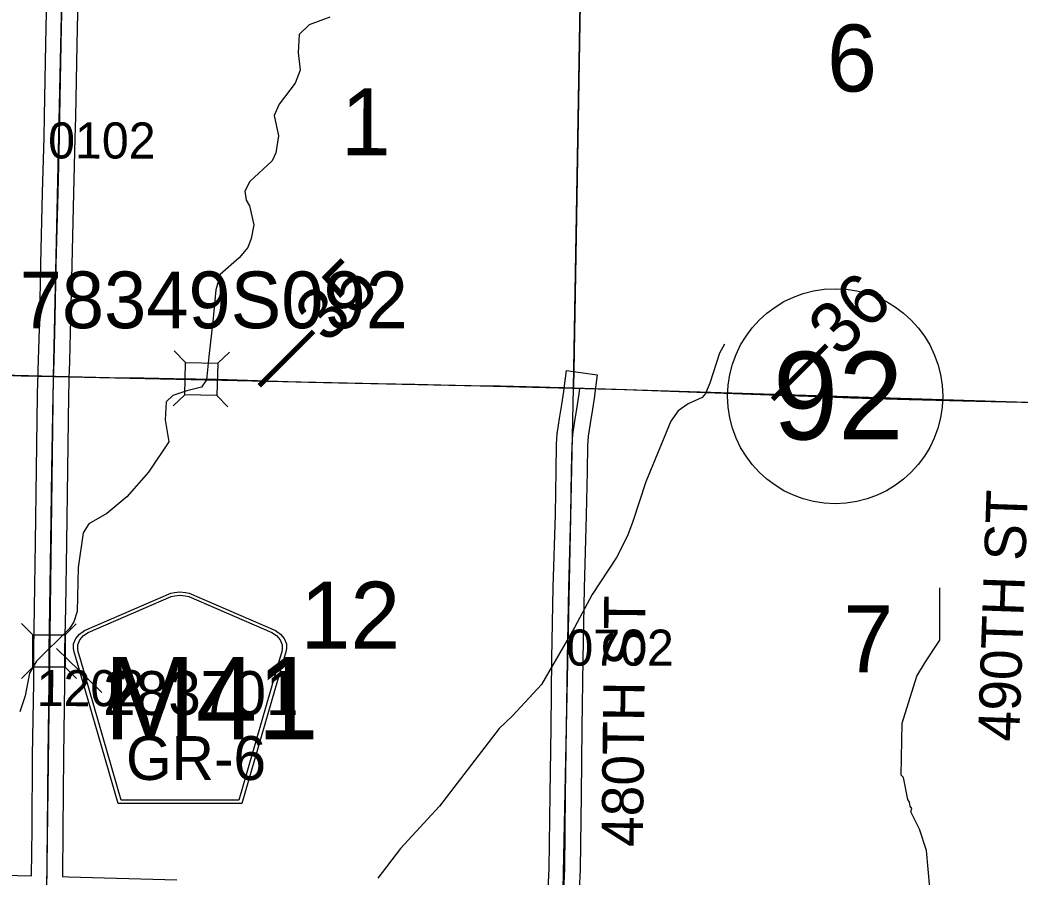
# Model space of a CAD drawing. Extents: x -132.8 to -73.3, y -60 to -26.
# Drawn here: x -93.236 to -91.298, y -52.961 to -51.299 of the extents above; entities that cross this region are included whole.
import ezdxf

# ---------------------------------------------------------------- set-up
doc = ezdxf.new("R2010")
doc.units = 0
for name, color, linetype in [('tdCoHydroRiver', 7, 'Continuous'), ('tdCoPriCL', 7, 'Continuous'), ('tdCoPrimary', 7, 'Continuous'), ('tdCoPriNonDiv', 7, 'Continuous'), ('tdCoPriNonDivCL', 7, 'Continuous'), ('tdCoSecRdNmbr', 7, 'Continuous'), ('tdCoSecRdTxt', 7, 'Continuous'), ('tdCoSecRteBand', 7, 'Continuous'), ('tdCoSecRteCL', 7, 'Continuous'), ('tdCoSectLine', 7, 'Continuous'), ('tdCoSectLinePart', 7, 'Continuous'), ('tdCoSectNmbr', 7, 'Continuous'), ('tdCoShieldCoRte', 7, 'Continuous'), ('tdCoShieldStRte', 7, 'Continuous'), ('tdCoStrucNonDivPri', 7, 'Continuous'), ('tdCoStrucPriMaintName', 7, 'Continuous'), ('tdCoStrucSec', 7, 'Continuous'), ('tdCoStrucSecCoName', 7, 'Continuous'), ('tdCoStrucSecFHWANum', 7, 'Continuous'), ('tdCoSurfGravel', 7, 'Continuous'), ('tdCoTwpBndry', 7, 'Continuous'), ('tdCoTwpBndryShd', 7, 'Continuous'), ('tdStHwyPriRefPost1', 7, 'Continuous'), ('tdStHwyPriRefPost5', 7, 'Continuous')]:
    doc.layers.add(name, color=color, linetype=linetype)

msp = doc.modelspace()

# ---------------------------------------------------------------- linework, layer by layer
at = {"layer": 'tdCoHydroRiver'}
for points in [[(-92.6356, -51.2939), (-92.6754, -51.3088), (-92.6947, -51.3274), (-92.697, -51.362), (-92.693, -51.3968), (-92.703, -51.4218), (-92.7338, -51.4622), (-92.7437, -51.4841), (-92.7351, -51.5237), (-92.7405, -51.5567), (-92.7471, -51.5724), (-92.7906, -51.6125), (-92.8004, -51.6312), (-92.7976, -51.6486), (-92.7915, -51.6598), (-92.7828, -51.6962), (-92.7881, -51.7229), (-92.7948, -51.7402), (-92.811, -51.7603), (-92.848, -51.7927), (-92.8565, -51.8225), (-92.8625, -51.8839), (-92.8702, -51.9516), (-92.8743, -51.9972), (-92.884, -52.0112), (-92.9126, -52.0185), (-92.9396, -52.0274), (-92.9525, -52.0398), (-92.9548, -52.0744), (-92.9478, -52.1172), (-92.9869, -52.1763), (-93.0289, -52.2243), (-93.0675, -52.2566), (-93.1026, -52.2764), (-93.114, -52.2935), (-93.1233, -52.3612), (-93.1251, -52.4463), (-93.1318, -52.4667), (-93.1399, -52.4791), (-93.2044, -52.5425), (-93.2175, -52.5659), (-93.2263, -52.6098), (-93.2364, -52.6412)], [(-91.8707, -51.9282), (-91.8805, -51.9454), (-91.8991, -52.0034), (-91.9074, -52.0237), (-91.9139, -52.0315), (-91.941, -52.0435), (-91.9602, -52.0573), (-91.9748, -52.0775), (-92.023, -52.1948), (-92.0483, -52.2716), (-92.0583, -52.2998), (-92.0797, -52.3419), (-92.127, -52.4135), (-92.1614, -52.4775), (-92.2253, -52.5881), (-92.2817, -52.6485), (-92.3075, -52.6732), (-92.4227, -52.8238), (-92.4986, -52.9058), (-92.5424, -52.9633)], [(-91.4727, -52.9825), (-91.4791, -52.9098), (-91.4925, -52.8685), (-91.5091, -52.835), (-91.5074, -52.8287), (-91.5105, -52.8239), (-91.5119, -52.816), (-91.515, -52.8112), (-91.5235, -52.7684), (-91.5282, -52.7636), (-91.5261, -52.6627), (-91.4974, -52.5718), (-91.481, -52.5437), (-91.4533, -52.5017), (-91.4528, -52.4008)]]:
    msp.add_lwpolyline(points, dxfattribs=at)
at = {"layer": 'tdCoPriCL'}
msp.add_lwpolyline([(-93.2991, -51.987), (-93.234, -51.9892), (-93.1715, -51.9907), (-93.1366, -51.9915), (-93.0629, -51.9927), (-92.9963, -51.9932), (-92.909, -51.9949), (-92.8545, -51.9961), (-92.7753, -51.9993), (-92.6772, -52.0016), (-92.6187, -52.0026), (-92.4713, -52.0053), (-92.3443, -52.0085), (-92.3051, -52.009), (-92.2301, -52.0104), (-92.1684, -52.0124), (-92.1511, -52.013), (-92.0644, -52.0159), (-91.9652, -52.0193), (-91.871, -52.0228), (-91.7657, -52.0267), (-91.7162, -52.028), (-91.6254, -52.0317), (-91.5127, -52.0354), (-91.3835, -52.0383), (-91.2659, -52.041)], dxfattribs=at)
at = {"layer": 'tdCoPrimary'}
msp.add_lwpolyline([(-93.2988, -51.987), (-93.2336, -51.9892), (-93.1712, -51.9907), (-93.1362, -51.9915), (-93.0625, -51.9927), (-92.9959, -51.9932), (-92.9086, -51.9949), (-92.9013, -51.9951), (-92.8668, -51.9959), (-92.8541, -51.9961), (-92.775, -51.9993), (-92.6768, -52.0016), (-92.6184, -52.0026), (-92.4709, -52.0053), (-92.3439, -52.0085), (-92.3047, -52.009), (-92.2297, -52.0104), (-92.1681, -52.0124), (-92.1508, -52.013), (-92.064, -52.0159), (-91.9649, -52.0193), (-91.8707, -52.0228), (-91.7654, -52.0267), (-91.7158, -52.028), (-91.625, -52.0317), (-91.5123, -52.0354), (-91.3831, -52.0383), (-91.2655, -52.041)], dxfattribs=at)
msp.add_lwpolyline([(-93.2988, -51.987), (-93.2336, -51.9892), (-93.1712, -51.9907), (-93.1362, -51.9915), (-93.0625, -51.9927), (-92.9959, -51.9932), (-92.9086, -51.9949), (-92.9013, -51.9951), (-92.8668, -51.9959), (-92.8541, -51.9961), (-92.775, -51.9993), (-92.6768, -52.0016), (-92.6184, -52.0026), (-92.4709, -52.0053), (-92.3439, -52.0085), (-92.3047, -52.009), (-92.2297, -52.0104), (-92.1681, -52.0124), (-92.1508, -52.013), (-92.064, -52.0159), (-91.9649, -52.0193), (-91.8707, -52.0228), (-91.7654, -52.0267), (-91.7158, -52.028), (-91.625, -52.0317), (-91.5123, -52.0354), (-91.3831, -52.0383), (-91.2655, -52.041)], dxfattribs=at)
msp.add_lwpolyline([(-93.2988, -51.987), (-93.2336, -51.9892), (-93.1712, -51.9907), (-93.1362, -51.9915), (-93.0625, -51.9927), (-92.9959, -51.9932), (-92.9086, -51.9949), (-92.9013, -51.9951), (-92.8668, -51.9959), (-92.8541, -51.9961), (-92.775, -51.9993), (-92.6768, -52.0016), (-92.6184, -52.0026), (-92.4709, -52.0053), (-92.3439, -52.0085), (-92.3047, -52.009), (-92.2297, -52.0104), (-92.1681, -52.0124), (-92.1508, -52.013), (-92.064, -52.0159), (-91.9649, -52.0193), (-91.8707, -52.0228), (-91.7654, -52.0267), (-91.7158, -52.028), (-91.625, -52.0317), (-91.5123, -52.0354), (-91.3831, -52.0383), (-91.2655, -52.041)], dxfattribs=at)
at = {"layer": 'tdCoPriNonDiv'}
msp.add_lwpolyline([(-97.5344, -51.8733), (-97.2088, -51.8825), (-96.9114, -51.8908), (-96.5023, -51.9084), (-96.254, -51.915), (-95.9689, -51.9219), (-95.5613, -51.9301), (-95.3408, -51.937), (-95.1371, -51.9404), (-94.8024, -51.9485), (-94.5704, -51.9522), (-93.9933, -51.9678), (-93.7317, -51.9764), (-93.5211, -51.9826), (-93.2991, -51.987), (-93.0629, -51.9927), (-92.8545, -51.9961), (-92.6772, -52.0016), (-92.3443, -52.0085), (-92.0644, -52.0159), (-91.7657, -52.0267), (-91.5127, -52.0354), (-91.2659, -52.041)], dxfattribs=at)
at = {"layer": 'tdCoPriNonDivCL'}
msp.add_lwpolyline([(-93.2991, -51.987), (-93.234, -51.9892), (-93.1715, -51.9907), (-93.1366, -51.9915), (-93.0629, -51.9927), (-92.9963, -51.9932), (-92.909, -51.9949), (-92.9017, -51.9951), (-92.8672, -51.9959), (-92.8545, -51.9961), (-92.7753, -51.9993), (-92.6772, -52.0016), (-92.6187, -52.0026), (-92.4713, -52.0053), (-92.3443, -52.0085), (-92.3051, -52.009), (-92.2301, -52.0104), (-92.1684, -52.0124), (-92.1511, -52.013), (-92.0644, -52.0159), (-91.9652, -52.0193), (-91.871, -52.0228), (-91.7657, -52.0267), (-91.7162, -52.028), (-91.6254, -52.0317), (-91.5127, -52.0354), (-91.3835, -52.0383), (-91.2659, -52.041)], dxfattribs=at)
msp.add_lwpolyline([(-93.2991, -51.987), (-93.234, -51.9892), (-93.1715, -51.9907), (-93.1366, -51.9915), (-93.0629, -51.9927), (-92.9963, -51.9932), (-92.909, -51.9949), (-92.9017, -51.9951), (-92.8672, -51.9959), (-92.8545, -51.9961), (-92.7753, -51.9993), (-92.6772, -52.0016), (-92.6187, -52.0026), (-92.4713, -52.0053), (-92.3443, -52.0085), (-92.3051, -52.009), (-92.2301, -52.0104), (-92.1684, -52.0124), (-92.1511, -52.013), (-92.0644, -52.0159), (-91.9652, -52.0193), (-91.871, -52.0228), (-91.7657, -52.0267), (-91.7162, -52.028), (-91.6254, -52.0317), (-91.5127, -52.0354), (-91.3835, -52.0383), (-91.2659, -52.041)], dxfattribs=at)
at = {"layer": 'tdCoSecRteBand'}
for points in [[(-93.2137, -52.9589), (-93.2128, -52.8686), (-93.2118, -52.7261), (-93.2118, -52.726), (-93.2118, -52.7258), (-93.2096, -52.5845), (-93.2096, -52.5204), (-93.2096, -52.5201), (-93.2096, -52.5199), (-93.2081, -52.439), (-93.2061, -52.3123), (-93.2042, -52.1703), (-93.2042, -52.1703), (-93.2042, -52.1703), (-93.202, -52.0273), (-93.202, -52.0272), (-93.202, -52.0272), (-93.2015, -51.9996), (-93.2015, -51.9993), (-93.2015, -51.999), (-93.2011, -51.9896), (-93.2007, -51.9783), (-93.2007, -51.9783), (-93.2007, -51.9783), (-93.2, -51.9585), (-93.198, -51.8773), (-93.1958, -51.7725), (-93.1958, -51.7725), (-93.1958, -51.7724), (-93.1923, -51.6336), (-93.1923, -51.6336), (-93.1923, -51.6336), (-93.1896, -51.5271), (-93.1886, -51.486), (-93.1862, -51.3455), (-93.1862, -51.3455), (-93.1862, -51.3455), (-93.1837, -51.2227)], [(-93.1237, -51.2239), (-93.1262, -51.3466), (-93.1286, -51.4872), (-93.1286, -51.4873), (-93.1286, -51.4873), (-93.1296, -51.5285), (-93.1296, -51.5286), (-93.1296, -51.5286), (-93.1323, -51.6351), (-93.1358, -51.7739), (-93.138, -51.8786), (-93.138, -51.8787), (-93.138, -51.8787), (-93.14, -51.9601), (-93.14, -51.9603), (-93.14, -51.9605), (-93.1408, -51.9805), (-93.1412, -51.9917), (-93.1415, -52.0009), (-93.142, -52.0282), (-93.1442, -52.1712), (-93.1461, -52.3132), (-93.1461, -52.3132), (-93.1461, -52.3132), (-93.1481, -52.44), (-93.1481, -52.44), (-93.1481, -52.4401), (-93.1496, -52.5207), (-93.1496, -52.5848), (-93.1496, -52.585), (-93.1496, -52.5852), (-93.1518, -52.7267), (-93.1528, -52.8691), (-93.1528, -52.8691), (-93.1528, -52.8691), (-93.1537, -52.96), (-93.1537, -52.9604), (-93.1532, -52.9604), (-93.1419, -52.9607), (-93.1419, -52.9607), (-93.1418, -52.9607), (-92.9318, -52.9671)], [(-92.212, -52.9853), (-92.2103, -52.9448), (-92.2085, -52.8012), (-92.2085, -52.8012), (-92.2085, -52.8012), (-92.2068, -52.6712), (-92.2051, -52.5378), (-92.2051, -52.5377), (-92.2051, -52.5376), (-92.2024, -52.3997), (-92.2024, -52.3996), (-92.2024, -52.3995), (-92.1984, -52.2583), (-92.1969, -52.1732), (-92.1969, -52.1731), (-92.1969, -52.1731), (-92.196, -52.123), (-92.1959, -52.1224), (-92.1959, -52.1218), (-92.1947, -52.1011), (-92.1946, -52.0996), (-92.1943, -52.0981), (-92.1902, -52.0723), (-92.1859, -52.0448), (-92.1859, -52.0448), (-92.1859, -52.0448), (-92.182, -52.0199), (-92.1805, -52.009), (-92.1765, -51.9793), (-92.117, -51.9872), (-92.121, -52.017), (-92.1225, -52.0282), (-92.1226, -52.0286), (-92.1226, -52.0289), (-92.1266, -52.054), (-92.1309, -52.0817), (-92.1309, -52.0817), (-92.1309, -52.0818), (-92.1349, -52.1062), (-92.136, -52.1248), (-92.137, -52.1742), (-92.1384, -52.2595), (-92.1384, -52.2597), (-92.1384, -52.2599), (-92.1424, -52.401), (-92.1451, -52.5387), (-92.1468, -52.672), (-92.1468, -52.672), (-92.1468, -52.672), (-92.1485, -52.8019), (-92.1503, -52.9459), (-92.1503, -52.9464), (-92.1503, -52.9469), (-92.152, -52.987)], [(-93.4309, -52.9536), (-93.2137, -52.9589)]]:
    msp.add_lwpolyline(points, dxfattribs=at)
at = {"layer": 'tdCoSecRteCL'}
for points in [[(-93.1839, -52.9897), (-93.1828, -52.8689), (-93.1818, -52.7263), (-93.1796, -52.5848), (-93.1796, -52.5204), (-93.1781, -52.4395), (-93.1761, -52.3128), (-93.1742, -52.1707), (-93.172, -52.0277), (-93.1715, -52.0001), (-93.1712, -51.9907), (-93.1708, -51.9794), (-93.17, -51.9594), (-93.168, -51.878), (-93.1658, -51.7732), (-93.1623, -51.6343), (-93.1596, -51.5278), (-93.1586, -51.4866), (-93.1562, -51.3461), (-93.1537, -51.2233)], [(-92.1833, -53.016), (-92.1803, -52.9456), (-92.1785, -52.8016), (-92.1768, -52.6716), (-92.1751, -52.5382), (-92.1724, -52.4003), (-92.1684, -52.259), (-92.1669, -52.1737), (-92.166, -52.1236), (-92.1647, -52.1029), (-92.1605, -52.077), (-92.1562, -52.0494), (-92.1523, -52.0243), (-92.1508, -52.013)]]:
    msp.add_lwpolyline(points, dxfattribs=at)
at = {"layer": 'tdCoSectLine'}
for points in [[(-93.1715, -51.9907), (-93.1514, -51.0854)], [(-92.1478, -51.118), (-92.1629, -52.0126)], [(-94.1761, -51.9627), (-93.1715, -51.9907)], [(-93.1843, -52.9897), (-93.1715, -51.9907)], [(-93.1715, -51.9907), (-92.1629, -52.0126)], [(-92.1836, -53.016), (-92.1629, -52.0126)], [(-92.1629, -52.0126), (-91.2018, -52.0433)]]:
    msp.add_lwpolyline(points, dxfattribs=at)
at = {"layer": 'tdCoSectLinePart'}
for points in [[(-92.1478, -51.118), (-92.1624, -51.9812)], [(-94.1465, -51.9635), (-93.2016, -51.9898)], [(-93.1417, -51.9913), (-92.1818, -52.0122)], [(-92.1214, -52.0139), (-91.2319, -52.0424)]]:
    msp.add_lwpolyline(points, dxfattribs=at)
at = {"layer": 'tdCoShieldCoRte'}
for points in [[(-93.0458, -52.8187), (-93.1277, -52.5358), (-93.1316, -52.5226), (-93.1323, -52.5167), (-93.1323, -52.5089), (-93.1281, -52.4986), (-93.1208, -52.4901), (-93.1112, -52.4834), (-92.9439, -52.4111), (-92.9364, -52.4094), (-92.926, -52.4085), (-92.9156, -52.4094), (-92.9081, -52.4111), (-92.7408, -52.4834), (-92.7312, -52.4901), (-92.7239, -52.4986), (-92.7197, -52.5089), (-92.7197, -52.5167), (-92.7204, -52.5226), (-92.7243, -52.5358), (-92.8062, -52.8187)], [(-93.0399, -52.8123), (-93.1196, -52.5371), (-93.1233, -52.5244), (-93.124, -52.5188), (-93.124, -52.5113), (-93.12, -52.5014), (-93.113, -52.4932), (-93.1038, -52.4868), (-92.9432, -52.4174), (-92.936, -52.4158), (-92.926, -52.4149), (-92.916, -52.4158), (-92.9088, -52.4174), (-92.7482, -52.4868), (-92.739, -52.4932), (-92.732, -52.5014), (-92.7279, -52.5113), (-92.7279, -52.5188), (-92.7286, -52.5244), (-92.7324, -52.5371), (-92.8121, -52.8123)]]:
    msp.add_lwpolyline(points, close=True, dxfattribs=at)
at = {"layer": 'tdCoShieldStRte'}
msp.add_circle((-91.6559, -52.0288), 0.2085, dxfattribs=at)
at = {"layer": 'tdCoStrucNonDivPri'}
for points in [[(-92.937, -51.9409), (-92.9154, -51.9635), (-92.8528, -51.9649)], [(-92.8302, -51.9433), (-92.8528, -51.9649), (-92.8543, -52.0274)], [(-92.9394, -52.0476), (-92.9168, -52.026), (-92.9154, -51.9635)], [(-92.8331, -52.0496), (-92.8543, -52.0274), (-92.9168, -52.026)]]:
    msp.add_lwpolyline(points, dxfattribs=at)
at = {"layer": 'tdCoStrucSec'}
for points in [[(-92.937, -51.9409), (-92.9154, -51.9635), (-92.8528, -51.9649)], [(-92.8302, -51.9433), (-92.8528, -51.9649), (-92.8543, -52.0274)], [(-92.9394, -52.0476), (-92.9168, -52.026), (-92.9154, -51.9635)], [(-92.8331, -52.0496), (-92.8543, -52.0274), (-92.9168, -52.026)], [(-93.2334, -52.4697), (-93.2113, -52.4918), (-93.1487, -52.4918)], [(-93.1271, -52.4702), (-93.1487, -52.4918), (-93.1487, -52.5544)], [(-93.2334, -52.5765), (-93.2113, -52.5544), (-93.2113, -52.4918)], [(-93.1266, -52.5765), (-93.1487, -52.5544), (-93.2113, -52.5544)]]:
    msp.add_lwpolyline(points, dxfattribs=at)
at = {"layer": 'tdCoStrucSecFHWANum'}
msp.add_line((-93.0772, -52.6036), (-93.1657, -52.5182), dxfattribs=at)
at = {"layer": 'tdCoSurfGravel'}
for points in [[(-93.1712, -51.9907), (-93.1708, -51.9794), (-93.17, -51.9594), (-93.168, -51.878), (-93.1658, -51.7732), (-93.1623, -51.6343), (-93.1596, -51.5278), (-93.1586, -51.4866), (-93.1562, -51.3461), (-93.1537, -51.2233), (-93.1525, -51.1369), (-93.1513, -51.0954)], [(-93.1839, -52.9897), (-93.1828, -52.8689), (-93.1818, -52.7263), (-93.1796, -52.5848), (-93.1796, -52.5204), (-93.1781, -52.4395), (-93.1761, -52.3128), (-93.1742, -52.1707), (-93.172, -52.0277), (-93.1715, -52.0001), (-93.1712, -51.9907)], [(-92.1833, -53.016), (-92.1803, -52.9456), (-92.1785, -52.8016), (-92.1768, -52.6716), (-92.1751, -52.5382), (-92.1724, -52.4003), (-92.1684, -52.259), (-92.1669, -52.1737), (-92.166, -52.1236), (-92.1647, -52.1029), (-92.1605, -52.077), (-92.1562, -52.0494), (-92.1523, -52.0243), (-92.1508, -52.013)]]:
    msp.add_lwpolyline(points, dxfattribs=at)
at = {"layer": 'tdCoTwpBndry'}
msp.add_lwpolyline([(-92.1624, -51.9812), (-92.1478, -51.118), (-92.1259, -50.1481)], dxfattribs=at)
at = {"layer": 'tdCoTwpBndryShd'}
msp.add_lwpolyline([(-92.2743, -57.032), (-92.2518, -56.028), (-92.2293, -55.0237), (-92.2075, -54.0216), (-92.1836, -53.016), (-92.1629, -52.0126), (-92.1478, -51.118), (-92.1252, -50.1181), (-92.1033, -49.1189), (-92.0821, -48.1192), (-92.0629, -47.1218), (-92.0433, -46.1229), (-92.032, -45.1275), (-92.0186, -44.1335), (-91.9983, -43.1303), (-91.9777, -42.1358), (-91.9531, -41.1396), (-91.9307, -40.1419), (-91.9134, -39.1669), (-91.8874, -38.1687)], dxfattribs=at)

# ---------------------------------------------------------------- texts
at = {"layer": 'tdCoSecRdNmbr'}
for s, rotation, p in [('0102', 359.9297, (-93.1816, -51.5677)), ('0702', 359.9304, (-92.177, -52.5513)), ('1202', 359.9297, (-93.2037, -52.6299))]:
    msp.add_text(s, height=0.07, rotation=rotation, dxfattribs=at).set_placement(p)
at = {"layer": 'tdCoSecRdTxt'}
for s, rotation, p in [('490TH ST', 88.0025, (-91.2995, -52.6997)), ('480TH ST', 89.3956, (-92.0288, -52.9035))]:
    msp.add_text(s, height=0.08, rotation=rotation, dxfattribs=at).set_placement(p)
at = {"layer": 'tdCoSectNmbr'}
for s, rotation, p in [('6', 359.9307, (-91.6718, -51.4379)), ('1', 359.93, (-92.6141, -51.5618)), ('12', 359.9299, (-92.6925, -52.5184)), ('7', 359.9307, (-91.6401, -52.5644))]:
    msp.add_text(s, height=0.13, rotation=rotation, dxfattribs=at).set_placement(p)
at = {"layer": 'tdCoShieldCoRte'}
msp.add_text('M41', height=0.16, dxfattribs=at).set_placement((-93.0736, -52.6944))
at = {"layer": 'tdCoShieldStRte'}
msp.add_text('92', height=0.17, dxfattribs=at).set_placement((-91.7765, -52.1127))
at = {"layer": 'tdCoStrucPriMaintName'}
msp.add_text('78349S092', height=0.11, dxfattribs=at).set_placement((-93.2368, -51.897))
msp.add_text('78349S092', height=0.11, dxfattribs=at).set_placement((-93.2368, -51.897))
msp.add_text('78349S092', height=0.11, dxfattribs=at).set_placement((-93.2368, -51.897))
at = {"layer": 'tdCoStrucSecCoName'}
msp.add_text('GR-6', height=0.085, dxfattribs=at).set_placement((-93.0307, -52.7731))
at = {"layer": 'tdCoStrucSecFHWANum'}
msp.add_text('283701', height=0.085, dxfattribs=at).set_placement((-93.0753, -52.647))
at = {"layer": 'tdStHwyPriRefPost1'}
for s, p in [('‒‒35', (-92.7462, -52.0345)), ('‒‒36', (-91.7513, -52.0613))]:
    msp.add_text(s, height=0.1, rotation=45, dxfattribs=at).set_placement(p)
at = {"layer": 'tdStHwyPriRefPost5'}
msp.add_text('‒‒35', height=0.1, rotation=45, dxfattribs=at).set_placement((-92.7462, -52.0345))

doc.saveas('drawing.dxf')
